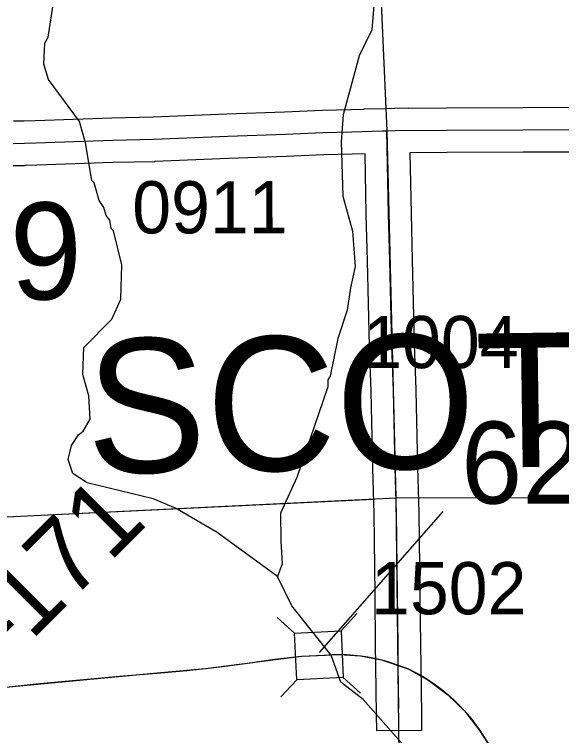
# Model space of a CAD drawing. Extents: x 23.6 to 68.7, y -63 to -29.
# Drawn here: x 35.214 to 35.947, y -47.991 to -47.023 of the extents above; entities that cross this region are included whole.
import ezdxf

# ---------------------------------------------------------------- set-up
doc = ezdxf.new("R2010")
doc.units = 0
for name, color, linetype in [('tdCoHydroRiver', 7, 'Continuous'), ('tdCoPriCL', 7, 'Continuous'), ('tdCoPrimary', 7, 'Continuous'), ('tdCoPriNonDiv', 7, 'Continuous'), ('tdCoPriNonDivCL', 7, 'Continuous'), ('tdCoSecRdNmbr', 7, 'Continuous'), ('tdCoSecRteBand', 7, 'Continuous'), ('tdCoSecRteCL', 7, 'Continuous'), ('tdCoSectLine', 7, 'Continuous'), ('tdCoSectLinePart', 7, 'Continuous'), ('tdCoSectNmbr', 7, 'Continuous'), ('tdCoStrucNonDivPri', 7, 'Continuous'), ('tdCoStrucPriMaintName', 7, 'Continuous'), ('tdCoSurfGravel', 7, 'Continuous'), ('tdCoTwpNameTxt', 7, 'Continuous'), ('tdStHwyPriRefPost1', 7, 'Continuous')]:
    doc.layers.add(name, color=color, linetype=linetype)

msp = doc.modelspace()

# ---------------------------------------------------------------- linework, layer by layer
at = {"layer": 'tdCoHydroRiver'}
for points in [[(35.74285, -46.74705), (35.71049, -46.84518), (35.70616, -46.89573), (35.69382, -46.93213), (35.69888, -46.97314), (35.69314, -47.04422), (35.67605, -47.07908), (35.65459, -47.15819), (35.65172, -47.19451), (35.65388, -47.26711), (35.66689, -47.31436), (35.67043, -47.36169), (35.66434, -47.39015), (35.65985, -47.42018), (35.64753, -47.45816), (35.63688, -47.50876), (35.63376, -47.51352), (35.63384, -47.52299), (35.59219, -47.64488), (35.57048, -47.6924), (35.57078, -47.73029), (35.5726, -47.76027), (35.56642, -47.77768)], [(35.56642, -47.77768), (35.48545, -47.71835), (35.42993, -47.68564), (35.39985, -47.67326), (35.31128, -47.65187), (35.29224, -47.6394), (35.28577, -47.62051), (35.29035, -47.60153), (35.29971, -47.58725), (35.30598, -47.58246), (35.31533, -47.5666), (35.31349, -47.53504), (35.30538, -47.5067), (35.30666, -47.47038), (35.34424, -47.43219), (35.35666, -47.40526), (35.35787, -47.35947), (35.34645, -47.31378), (35.34327, -47.31065), (35.3416, -47.29962), (35.33682, -47.29334), (35.33357, -47.28231), (35.32718, -47.2729), (35.32068, -47.24927), (35.31749, -47.24614), (35.3092, -47.19569), (35.30108, -47.16734), (35.25958, -47.11085), (35.25311, -47.09038), (35.25446, -47.06196), (35.25913, -47.05403), (35.26663, -47.00503)], [(35.77851, -48.04432), (35.77051, -48.03176), (35.74193, -48.01147), (35.6814, -47.9425), (35.65122, -47.91907), (35.6383, -47.88286), (35.58568, -47.81699), (35.56642, -47.77768)]]:
    msp.add_lwpolyline(points, dxfattribs=at)
at = {"layer": 'tdCoPriCL'}
msp.add_lwpolyline([(35.20663, -47.92546), (35.24288, -47.92151), (35.30651, -47.91559), (35.36002, -47.91091), (35.40984, -47.90647), (35.44436, -47.90376), (35.46976, -47.90104), (35.49935, -47.8971), (35.53265, -47.89291), (35.56273, -47.88847), (35.59874, -47.88427), (35.6303, -47.88279), (35.63979, -47.88222), (35.6493, -47.88204), (35.65881, -47.88226), (35.6683, -47.88289), (35.67775, -47.88391), (35.68715, -47.88532), (35.69649, -47.88713), (35.70574, -47.88933), (35.71489, -47.89192), (35.72802, -47.89662), (35.74177, -47.90154), (35.75116, -47.90623), (35.76034, -47.91134), (35.76928, -47.91685), (35.77796, -47.92276), (35.78637, -47.92905), (35.79448, -47.93571), (35.80229, -47.94273), (35.80978, -47.9501), (35.81693, -47.95779), (35.82373, -47.96579), (35.83016, -47.97409), (35.83622, -47.98267), (35.85373, -48.00955)], dxfattribs=at)
at = {"layer": 'tdCoPrimary'}
msp.add_lwpolyline([(35.20701, -47.92546), (35.24326, -47.92151), (35.30689, -47.91559), (35.3604, -47.91091), (35.41022, -47.90647), (35.44474, -47.90376), (35.47014, -47.90104), (35.49973, -47.8971), (35.53303, -47.89291), (35.56311, -47.88847), (35.59912, -47.88427), (35.63068, -47.88279), (35.64017, -47.88222), (35.64968, -47.88204), (35.65919, -47.88226), (35.66867, -47.88289), (35.67813, -47.88391), (35.68753, -47.88532), (35.69687, -47.88713), (35.70612, -47.88933), (35.71527, -47.89192), (35.7284, -47.89662), (35.74215, -47.90154), (35.75154, -47.90623), (35.76072, -47.91134), (35.76966, -47.91685), (35.77834, -47.92276), (35.78674, -47.92905), (35.79486, -47.93571), (35.80267, -47.94273), (35.81016, -47.9501), (35.81731, -47.95779), (35.82411, -47.96579), (35.83054, -47.97409), (35.8366, -47.98267), (35.85411, -48.00955)], dxfattribs=at)
msp.add_lwpolyline([(35.20701, -47.92546), (35.24326, -47.92151), (35.30689, -47.91559), (35.3604, -47.91091), (35.41022, -47.90647), (35.44474, -47.90376), (35.47014, -47.90104), (35.49973, -47.8971), (35.53303, -47.89291), (35.56311, -47.88847), (35.59912, -47.88427), (35.63068, -47.88279), (35.64017, -47.88222), (35.64968, -47.88204), (35.65919, -47.88226), (35.66867, -47.88289), (35.67813, -47.88391), (35.68753, -47.88532), (35.69687, -47.88713), (35.70612, -47.88933), (35.71527, -47.89192), (35.7284, -47.89662), (35.74215, -47.90154), (35.75154, -47.90623), (35.76072, -47.91134), (35.76966, -47.91685), (35.77834, -47.92276), (35.78674, -47.92905), (35.79486, -47.93571), (35.80267, -47.94273), (35.81016, -47.9501), (35.81731, -47.95779), (35.82411, -47.96579), (35.83054, -47.97409), (35.8366, -47.98267), (35.85411, -48.00955)], dxfattribs=at)
msp.add_lwpolyline([(35.20701, -47.92546), (35.24326, -47.92151), (35.30689, -47.91559), (35.3604, -47.91091), (35.41022, -47.90647), (35.44474, -47.90376), (35.47014, -47.90104), (35.49973, -47.8971), (35.53303, -47.89291), (35.56311, -47.88847), (35.59912, -47.88427), (35.63068, -47.88279), (35.64017, -47.88222), (35.64968, -47.88204), (35.65919, -47.88226), (35.66867, -47.88289), (35.67813, -47.88391), (35.68753, -47.88532), (35.69687, -47.88713), (35.70612, -47.88933), (35.71527, -47.89192), (35.7284, -47.89662), (35.74215, -47.90154), (35.75154, -47.90623), (35.76072, -47.91134), (35.76966, -47.91685), (35.77834, -47.92276), (35.78674, -47.92905), (35.79486, -47.93571), (35.80267, -47.94273), (35.81016, -47.9501), (35.81731, -47.95779), (35.82411, -47.96579), (35.83054, -47.97409), (35.8366, -47.98267), (35.85411, -48.00955)], dxfattribs=at)
at = {"layer": 'tdCoPriNonDiv'}
msp.add_lwpolyline([(34.6232, -47.91065), (34.70557, -47.92274), (34.78514, -47.93159), (34.86561, -47.9363), (34.95143, -47.93852), (35.07326, -47.93556), (35.16376, -47.92964), (35.40988, -47.90646), (35.4698, -47.90103), (35.59878, -47.88427), (35.64934, -47.88203), (35.67779, -47.8839), (35.70578, -47.88932), (35.74181, -47.90153), (35.76932, -47.91684), (35.79452, -47.93571), (35.81697, -47.95778), (35.83626, -47.98266), (35.89835, -48.07719)], dxfattribs=at)
at = {"layer": 'tdCoPriNonDivCL'}
msp.add_lwpolyline([(35.20663, -47.92546), (35.24288, -47.92151), (35.30651, -47.91559), (35.36002, -47.91091), (35.40984, -47.90647), (35.44436, -47.90376), (35.46976, -47.90104), (35.49935, -47.8971), (35.53265, -47.89291), (35.56273, -47.88847), (35.59874, -47.88427), (35.6303, -47.88279), (35.63979, -47.88222), (35.6493, -47.88204), (35.65881, -47.88226), (35.6683, -47.88289), (35.67775, -47.88391), (35.68715, -47.88532), (35.69649, -47.88713), (35.70574, -47.88933), (35.71489, -47.89192), (35.72802, -47.89662), (35.74177, -47.90154), (35.75116, -47.90623), (35.76034, -47.91134), (35.76928, -47.91685), (35.77796, -47.92276), (35.78637, -47.92905), (35.79448, -47.93571), (35.80229, -47.94273), (35.80978, -47.9501), (35.81693, -47.95779), (35.82373, -47.96579), (35.83016, -47.97409), (35.83622, -47.98267), (35.85373, -48.00955)], dxfattribs=at)
msp.add_lwpolyline([(35.20663, -47.92546), (35.24288, -47.92151), (35.30651, -47.91559), (35.36002, -47.91091), (35.40984, -47.90647), (35.44436, -47.90376), (35.46976, -47.90104), (35.49935, -47.8971), (35.53265, -47.89291), (35.56273, -47.88847), (35.59874, -47.88427), (35.6303, -47.88279), (35.63979, -47.88222), (35.6493, -47.88204), (35.65881, -47.88226), (35.6683, -47.88289), (35.67775, -47.88391), (35.68715, -47.88532), (35.69649, -47.88713), (35.70574, -47.88933), (35.71489, -47.89192), (35.72802, -47.89662), (35.74177, -47.90154), (35.75116, -47.90623), (35.76034, -47.91134), (35.76928, -47.91685), (35.77796, -47.92276), (35.78637, -47.92905), (35.79448, -47.93571), (35.80229, -47.94273), (35.80978, -47.9501), (35.81693, -47.95779), (35.82373, -47.96579), (35.83016, -47.97409), (35.83622, -47.98267), (35.85373, -48.00955)], dxfattribs=at)
at = {"layer": 'tdCoSecRteBand'}
for points in [[(35.21246, -47.16643), (35.22681, -47.16639), (35.24162, -47.16589), (35.34417, -47.16232), (35.34435, -47.16231), (35.34452, -47.16231), (35.39985, -47.16103), (35.4984, -47.15677), (35.49852, -47.15676), (35.49865, -47.15676), (35.57589, -47.15405), (35.62617, -47.15206), (35.6263, -47.15205), (35.62642, -47.15205), (35.66498, -47.15084), (35.66509, -47.15083), (35.6652, -47.15083), (35.68265, -47.15041), (35.68264, -47.15026), (35.7125, -47.14967), (35.72325, -47.14936), (35.72354, -47.14935), (35.72355, -47.14935), (35.74236, -47.1488), (35.74237, -47.14907), (35.74263, -47.14906), (35.74263, -47.14917), (35.79288, -47.14869), (35.79299, -47.14869), (35.7931, -47.14869), (35.89542, -47.14847), (35.97882, -47.14804)], [(35.75953, -47.984), (35.69953, -47.9847), (35.69928, -47.96318), (35.6984, -47.89702), (35.69805, -47.87023), (35.69805, -47.87019), (35.69805, -47.87016), (35.69731, -47.8014), (35.69583, -47.69315), (35.69411, -47.63246), (35.69411, -47.63232), (35.69411, -47.63218), (35.69214, -47.52894), (35.68969, -47.46909), (35.68967, -47.4688), (35.68967, -47.46851), (35.6872, -47.35418), (35.68548, -47.29188), (35.68548, -47.29176), (35.68547, -47.29165), (35.68385, -47.2104), (35.66675, -47.21081), (35.62843, -47.21201), (35.5782, -47.21401), (35.57813, -47.21401), (35.57806, -47.21401), (35.50087, -47.21672), (35.40214, -47.22099), (35.40184, -47.221), (35.40154, -47.22101), (35.34608, -47.22229), (35.2437, -47.22585), (35.24369, -47.22585), (35.24368, -47.22585), (35.22839, -47.22637), (35.22791, -47.22639), (35.22744, -47.22639), (35.21214, -47.22643)], [(35.97906, -47.20804), (35.89569, -47.20847), (35.89564, -47.20847), (35.8956, -47.20847), (35.79334, -47.20869), (35.74383, -47.20916), (35.74546, -47.29033), (35.74718, -47.35261), (35.74719, -47.3527), (35.74719, -47.35279), (35.74965, -47.46693), (35.7521, -47.52681), (35.75212, -47.52714), (35.75212, -47.52747), (35.75409, -47.6309), (35.75581, -47.69167), (35.75582, -47.69189), (35.75582, -47.69212), (35.7573, -47.80062), (35.7573, -47.80067), (35.7573, -47.80071), (35.75804, -47.86947), (35.7584, -47.89622), (35.75928, -47.96241), (35.75928, -47.96243), (35.75928, -47.96246), (35.75953, -47.984)]]:
    msp.add_lwpolyline(points, dxfattribs=at)
at = {"layer": 'tdCoSecRteCL'}
for points in [[(35.71324, -47.17966), (35.72412, -47.17934), (35.79317, -47.17869), (35.89553, -47.17847), (35.97898, -47.17804), (36.02448, -47.17804), (36.11606, -47.17704), (36.23574, -47.17675), (36.36369, -47.17618), (36.48822, -47.17576), (36.61959, -47.17533), (36.69804, -47.17547), (36.71295, -47.17469)], [(35.21206, -47.19643), (35.22736, -47.19639), (35.24265, -47.19587), (35.34522, -47.1923), (35.40085, -47.19102), (35.4997, -47.18674), (35.57701, -47.18403), (35.62736, -47.18203), (35.66592, -47.18082), (35.70702, -47.17984), (35.71324, -47.17966)], [(35.72917, -47.95436), (35.7284, -47.89662), (35.72805, -47.86983), (35.72731, -47.80103), (35.72583, -47.69252), (35.7241, -47.63161), (35.72213, -47.52804), (35.71966, -47.46787), (35.71719, -47.35344), (35.71547, -47.29105), (35.71324, -47.17966)]]:
    msp.add_lwpolyline(points, dxfattribs=at)
at = {"layer": 'tdCoSectLine'}
for points in [[(35.69122, -46.68438), (35.7129, -47.17965), (35.72496, -47.67214)], [(35.72496, -47.67214), (36.72018, -47.67127)], [(34.71893, -47.72096), (35.72496, -47.67214)], [(35.72496, -47.67214), (35.73679, -48.67277)]]:
    msp.add_lwpolyline(points, dxfattribs=at)
at = {"layer": 'tdCoSectLinePart'}
for points in [[(35.69122, -46.68438), (35.71159, -47.14975)], [(35.75498, -47.67212), (36.68992, -47.67129)], [(34.98024, -47.70828), (35.69502, -47.6736)]]:
    msp.add_lwpolyline(points, dxfattribs=at)
at = {"layer": 'tdCoStrucNonDivPri'}
for p, q in [((35.58923, -47.85338), (35.56609, -47.83231)), ((35.65176, -47.85045), (35.67284, -47.8273)), ((35.65469, -47.91298), (35.67784, -47.93405)), ((35.59216, -47.91591), (35.57109, -47.93905))]:
    msp.add_line(p, q, dxfattribs=at)
msp.add_lwpolyline([(35.58923, -47.85338), (35.65176, -47.85045), (35.65469, -47.91298), (35.59216, -47.91591)], close=True, dxfattribs=at)
at = {"layer": 'tdCoStrucPriMaintName'}
msp.add_line((35.78829, -47.69024), (35.62244, -47.87952), dxfattribs=at)
msp.add_line((35.78829, -47.69024), (35.62244, -47.87952), dxfattribs=at)
msp.add_line((35.78829, -47.69024), (35.62244, -47.87952), dxfattribs=at)
at = {"layer": 'tdCoSurfGravel'}
for points in [[(35.71324, -47.17966), (35.72412, -47.17934), (35.79317, -47.17869), (35.89553, -47.17847), (35.97898, -47.17804), (36.02448, -47.17804), (36.11606, -47.17704), (36.23574, -47.17675), (36.36369, -47.17618), (36.48822, -47.17576), (36.61959, -47.17533), (36.69804, -47.17547), (36.71295, -47.17469)], [(35.21206, -47.19643), (35.22736, -47.19639), (35.24265, -47.19587), (35.34522, -47.1923), (35.40085, -47.19102), (35.4997, -47.18674), (35.57701, -47.18403), (35.62736, -47.18203), (35.66592, -47.18082), (35.70702, -47.17984), (35.71324, -47.17966)], [(35.72917, -47.95436), (35.7284, -47.89662), (35.72805, -47.86983), (35.72731, -47.80103), (35.72583, -47.69252), (35.7241, -47.63161), (35.72213, -47.52804), (35.71966, -47.46787), (35.71719, -47.35344), (35.71547, -47.29105), (35.71324, -47.17966)]]:
    msp.add_lwpolyline(points, dxfattribs=at)

# ---------------------------------------------------------------- texts
at = {"layer": 'tdCoSecRdNmbr'}
for s, rotation, p in [('0911', 0.02761, (35.37178, -47.31725)), ('1004', 0.02813, (35.68141, -47.49798)), ('1502', 0.02813, (35.6919, -47.82821))]:
    msp.add_text(s, height=0.07, rotation=rotation, dxfattribs=at).set_placement(p)
at = {"layer": 'tdCoSectNmbr'}
msp.add_text('9', height=0.13, rotation=1.02769, dxfattribs=at).set_placement((35.20894, -47.40666))
at = {"layer": 'tdCoStrucPriMaintName'}
msp.add_text('62715S092', height=0.11, dxfattribs=at).set_placement((35.81264, -47.67965))
msp.add_text('62715S092', height=0.11, dxfattribs=at).set_placement((35.81264, -47.67965))
msp.add_text('62715S092', height=0.11, dxfattribs=at).set_placement((35.81264, -47.67965))
at = {"layer": 'tdCoTwpNameTxt'}
msp.add_text('SCOTT', height=0.18, rotation=0.82778, dxfattribs=at).set_placement((35.31141, -47.63926))
at = {"layer": 'tdStHwyPriRefPost1'}
msp.add_text('‒‒171', height=0.1, rotation=45, dxfattribs=at).set_placement((35.13093, -47.96966))

doc.saveas('drawing.dxf')
